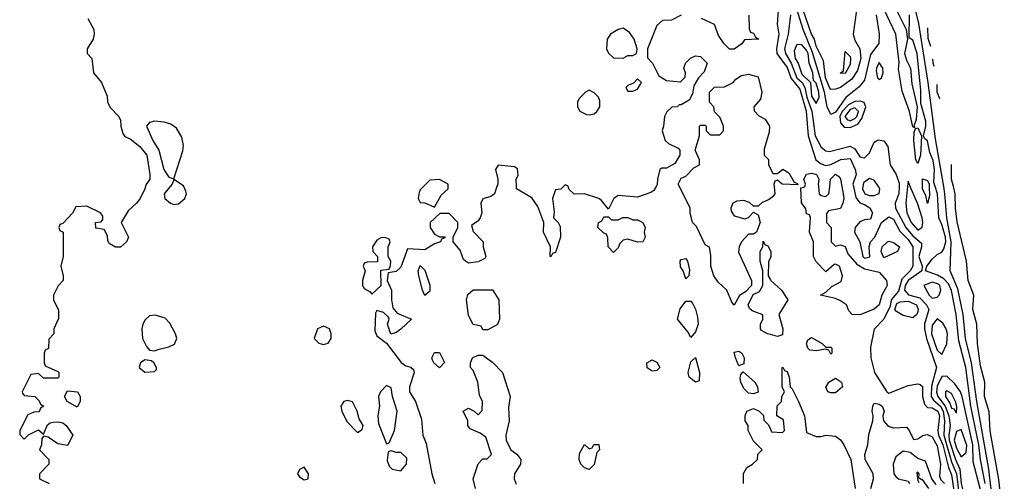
# Model space of a CAD drawing. Header units: inches. Extents: x 2789275 to 2951659, y 860290 to 1033804.
# Tile 315 of 316: x 2916892 to 2920968, y 1028779 to 1030690. Entities that reach past the tile are written whole.
import ezdxf

# ---------------------------------------------------------------- set-up
doc = ezdxf.new("R2010")
doc.units = ezdxf.units.IN
doc.header["$MEASUREMENT"] = 0
for name, color, linetype in [('C9012', 7, 'Continuous'), ('C9013', 7, 'Continuous'), ('C9022', 7, 'Continuous'), ('C9023', 7, 'Continuous')]:
    doc.layers.add(name, color=color, linetype=linetype)

msp = doc.modelspace()

# ---------------------------------------------------------------- linework, layer by layer
at = {"layer": 'C9012', "color": 2}
for points, elevation in [([(2917412.5, 1030000), (2917410.6, 1029990), (2917390.5, 1029949.5), (2917376, 1029930), (2917341.4, 1029898.6), (2917312, 1029850), (2917342, 1029790), (2917334, 1029770), (2917310, 1029748.7), (2917288.4, 1029748.4), (2917263.1, 1029763.1), (2917256.4, 1029776.4), (2917255.3, 1029795.3), (2917242, 1029822), (2917207.3, 1029827.3), (2917206, 1029850), (2917230, 1029854), (2917236.4, 1029863.6), (2917236.4, 1029876.4), (2917226, 1029890), (2917170, 1029918), (2917124.7, 1029915.3), (2917111.1, 1029888.9), (2917070, 1029846), (2917058, 1029842), (2917054, 1029830), (2917058, 1029818), (2917072, 1029810), (2917072, 1029710), (2917062, 1029670), (2917071.3, 1029630), (2917071.3, 1029610), (2917051.1, 1029588.9), (2917031.3, 1029550), (2917031.3, 1029530), (2917052.7, 1029487.3), (2917052.7, 1029452.7), (2917034, 1029410), (2917034, 1029390), (2917012.7, 1029367.3), (2917011.6, 1029328.4), (2916998, 1029322), (2916994, 1029310), (2916994, 1029270), (2916998, 1029258), (2917050, 1029234), (2917054, 1029230), (2917054, 1029210), (2917050, 1029206), (2916990, 1029206), (2916970, 1029226), (2916938, 1029222), (2916902, 1029150), (2916903.6, 1029143.6), (2916910, 1029134), (2916954, 1029130), (2916972.7, 1029112.7), (2916978, 1029098), (2916992, 1029090), (2916978, 1029082), (2916972.7, 1029067.3), (2916950, 1029066), (2916926, 1029054), (2916892, 1028990), (2916892.7, 1028972.7), (2916910, 1028954), (2916928.4, 1028971.6), (2916970, 1028992), (2916990, 1028974), (2917007.3, 1029012.7), (2917018, 1029022), (2917030, 1029024.7), (2917050, 1029026), (2917070, 1029021), (2917084.7, 1029010), (2917112, 1028970), (2917090, 1028928), (2917050, 1028934), (2917010, 1028962), (2916990, 1028966), (2916983.6, 1028956.4), (2916982, 1028930), (2916974, 1028910), (2917012, 1028870), (2917012, 1028850), (2916974, 1028810), (2916974, 1028790), (2917014, 1028770)], 2), ([(2917514.7, 1030000), (2917490.6, 1029970), (2917493, 1029950), (2917516, 1029930), (2917530, 1029925.3), (2917550, 1029928.5), (2917575.1, 1029950), (2917582.4, 1029970), (2917580.5, 1029980.5), (2917571.3, 1030000)], 6), ([(2918868, 1030000), (2918858, 1029970), (2918842, 1029958), (2918810, 1029948), (2918801, 1029930), (2918804.7, 1029890), (2918798, 1029870), (2918790, 1029858), (2918762, 1029838), (2918770, 1029814), (2918810.7, 1029770.7), (2918811.3, 1029750), (2918822, 1029710), (2918818, 1029702), (2918790, 1029688), (2918750, 1029682), (2918738, 1029690), (2918730, 1029698), (2918716, 1029736), (2918686, 1029770), (2918686, 1029790), (2918706, 1029830), (2918706, 1029850), (2918670, 1029888), (2918631.6, 1029888.4), (2918592, 1029850), (2918591.3, 1029830), (2918610, 1029802), (2918630, 1029792), (2918651.6, 1029791.6), (2918652.7, 1029787.3), (2918638, 1029782), (2918634, 1029770), (2918610, 1029762), (2918570, 1029738), (2918498, 1029742), (2918470, 1029666), (2918450, 1029648), (2918418, 1029642), (2918414, 1029610), (2918431.1, 1029571.1), (2918430.8, 1029530), (2918436.9, 1029496.9), (2918455.3, 1029475.3), (2918514, 1029450), (2918470.6, 1029409.4), (2918450, 1029395.3), (2918428.9, 1029388.9), (2918415.3, 1029430), (2918422, 1029450), (2918419, 1029459), (2918398, 1029478), (2918370, 1029486), (2918364.7, 1029475.3), (2918362, 1029402), (2918370, 1029382), (2918411, 1029351), (2918471, 1029271), (2918490, 1029258), (2918511.6, 1029251.6), (2918522, 1029242), (2918524.7, 1029230), (2918506, 1029170), (2918506, 1029150), (2918530.8, 1029110), (2918555.9, 1029035.9), (2918561, 1028970), (2918575.3, 1028935.3), (2918598, 1028810), (2918611, 1028770)], 6), ([(2918564, 1030000), (2918550, 1029986), (2918545.4, 1029974.6), (2918542, 1029950), (2918550, 1029934), (2918570, 1029932), (2918610, 1029914), (2918636.4, 1029963.6), (2918666, 1029990), (2918666, 1030000)], 6), ([(2919144, 1030000), (2919132, 1029988), (2919110, 1029986), (2919098, 1029950), (2919104.7, 1029895.3), (2919102, 1029870), (2919122, 1029850), (2919130, 1029834), (2919131, 1029790), (2919110, 1029726), (2919098, 1029722), (2919091.6, 1029708.4), (2919088.7, 1029710), (2919089, 1029750), (2919061.2, 1029810), (2919062, 1029850), (2919036.6, 1029916.6), (2919012.9, 1029952.9), (2918948.7, 1029990), (2918948.5, 1030000)], 6), ([(2919526.7, 1030000), (2919516.9, 1029983.1), (2919505.4, 1029974.6), (2919450, 1029955.3), (2919370, 1029962), (2919352, 1029950), (2919330, 1029906), (2919301.2, 1029941.2), (2919289.4, 1029949.4), (2919230, 1029969), (2919188, 1029968), (2919167.3, 1029987.3), (2919162.7, 1030000)], 6), ([(2920000, 1029950.1), (2919994.4, 1029945.6), (2919966.4, 1029933.6), (2919950, 1029918), (2919930, 1029918), (2919913.2, 1029933.2), (2919890, 1029941.2), (2919860.7, 1029939.3), (2919844.7, 1029930), (2919836, 1029910), (2919836.9, 1029896.9), (2919850, 1029878), (2919894.6, 1029865.4), (2919910, 1029871.3), (2919930, 1029894), (2919950, 1029882), (2919958, 1029850), (2919942, 1029810), (2919930, 1029802), (2919910, 1029802), (2919881, 1029770), (2919871, 1029750), (2919867.5, 1029727.5), (2919922, 1029610), (2919922, 1029590), (2919896.9, 1029563.1), (2919871.6, 1029548.4), (2919850, 1029508), (2919840.4, 1029520.4), (2919819, 1029570), (2919783.9, 1029603.9), (2919765.2, 1029630), (2919753.2, 1029670), (2919754, 1029714), (2919748, 1029748), (2919730, 1029758), (2919693.6, 1029833.6), (2919678, 1029850), (2919668, 1029890), (2919668, 1029910), (2919623, 1030000)], 6), ([(2920000, 1029386.9), (2919988, 1029390), (2919963.7, 1029403.7), (2919959, 1029410), (2919959, 1029430), (2919968.7, 1029450), (2919968, 1029468), (2919924.7, 1029484.7), (2919914, 1029494), (2919908, 1029510), (2919928, 1029552), (2919955.3, 1029564.7), (2919968, 1029590), (2919968, 1029650), (2919958, 1029690), (2919958, 1029730), (2919968, 1029750), (2919970, 1029774), (2919978, 1029758), (2919990, 1029754), (2920000, 1029734)], 6), ([(2920000, 1029705.8), (2919991.6, 1029688.4), (2919991.3, 1029630), (2920000, 1029613.8)], 6), ([(2918779, 1028750), (2918769, 1028789), (2918790, 1028852), (2918810, 1028872), (2918827.3, 1028872.7), (2918846, 1028890), (2918822, 1028962), (2918799, 1028979), (2918756.4, 1028996.4), (2918748, 1029010), (2918748, 1029030), (2918728.7, 1029070), (2918750, 1029082), (2918774, 1029070), (2918790, 1029054), (2918807.3, 1029072.7), (2918808.7, 1029110), (2918796, 1029136), (2918789.3, 1029190), (2918770, 1029238), (2918758, 1029250), (2918758, 1029270), (2918766, 1029290), (2918790, 1029302), (2918810, 1029302), (2918850.8, 1029270.8), (2918891.3, 1029230), (2918922.8, 1029130), (2918915.3, 1029084.7), (2918918.8, 1029030), (2918904.7, 1028970), (2918906, 1028950), (2918924.7, 1028910), (2918950, 1028891.3), (2918966.8, 1028870), (2918966, 1028850), (2918941, 1028810), (2918938.8, 1028790), (2918947.5, 1028767.5)], 6), ([(2919888, 1028770), (2919888.4, 1028811.6), (2919903.1, 1028836.9), (2919926, 1028850), (2919946, 1028870), (2919948.4, 1028891.6), (2919966, 1028910), (2919930, 1028946), (2919908, 1028990), (2919908, 1029010), (2919895.3, 1029030), (2919895.3, 1029050), (2919902, 1029070), (2919930, 1029081), (2919954, 1029070), (2919971.6, 1029051.6), (2919972.7, 1029032.7), (2919992.7, 1029012.7), (2920000, 1028995.6)], 6)]:
    msp.add_lwpolyline(points, dxfattribs=dict(at, elevation=elevation))
for points, elevation in [([(2919342, 1029862), (2919370, 1029862), (2919388.9, 1029871.1), (2919410, 1029871.3), (2919430, 1029862), (2919450, 1029862), (2919472, 1029850), (2919482, 1029830), (2919478, 1029810), (2919482, 1029790), (2919472, 1029770), (2919450, 1029768.7), (2919410, 1029782), (2919390, 1029778), (2919376.9, 1029763.1), (2919370, 1029746), (2919350, 1029726), (2919328, 1029750), (2919327.3, 1029787.3), (2919322, 1029802), (2919310, 1029806), (2919286, 1029830), (2919288, 1029850), (2919302, 1029858), (2919310, 1029874), (2919330, 1029874)], 6), ([(2918390, 1029788), (2918370, 1029778), (2918352, 1029750), (2918354, 1029730), (2918374, 1029710), (2918372.7, 1029687.3), (2918330, 1029686), (2918318, 1029682), (2918314, 1029670), (2918322, 1029650), (2918311.3, 1029610), (2918311.3, 1029590), (2918318, 1029578), (2918343.6, 1029563.6), (2918350, 1029554), (2918388, 1029590), (2918387.3, 1029652.7), (2918422, 1029658), (2918427.3, 1029672.7), (2918428, 1029690), (2918418, 1029710), (2918418, 1029750), (2918426, 1029770), (2918422, 1029782), (2918407.3, 1029787.3)], 6), ([(2919650, 1029618), (2919639, 1029650), (2919627.3, 1029667.3), (2919626, 1029690), (2919630, 1029698), (2919650, 1029701), (2919657.3, 1029690), (2919664.7, 1029655.3), (2919662, 1029630)], 6), ([(2918570, 1029548), (2918559, 1029570), (2918544, 1029630), (2918542, 1029650), (2918550, 1029672), (2918570, 1029654), (2918590.6, 1029590.6), (2918590, 1029566)], 6), ([(2918810, 1029406), (2918802, 1029422), (2918770, 1029428), (2918750, 1029466), (2918741.2, 1029530), (2918747, 1029553), (2918770, 1029572), (2918850, 1029572), (2918876, 1029530), (2918878.8, 1029450), (2918870, 1029429), (2918830, 1029406)], 6), ([(2919670, 1029375.3), (2919657.6, 1029397.6), (2919616, 1029450), (2919627, 1029493), (2919650, 1029524.7), (2919670, 1029524.7), (2919676.8, 1029516.8), (2919690, 1029492), (2919698.4, 1029458.4), (2919700.5, 1029430), (2919690, 1029398)], 6), ([(2917453.4, 1029466.6), (2917430, 1029463.7), (2917412, 1029448), (2917401.6, 1029430), (2917397, 1029410), (2917400.4, 1029370), (2917417.1, 1029337.1), (2917430, 1029322), (2917450, 1029318.8), (2917470, 1029326.8), (2917510, 1029335.5), (2917532.7, 1029347.3), (2917542.9, 1029370), (2917537.6, 1029390), (2917514.1, 1029434.1), (2917494.6, 1029454.6)], 6), ([(2918150, 1029422), (2918124.7, 1029410), (2918111, 1029370), (2918130, 1029351), (2918150, 1029346), (2918168.9, 1029351.1), (2918182, 1029370), (2918182, 1029390), (2918175.3, 1029410)], 6), ([(2918630, 1029249), (2918606, 1029270), (2918600.4, 1029280.4), (2918598, 1029290), (2918610, 1029312), (2918630, 1029312), (2918651.1, 1029271.1)], 6), ([(2919690, 1029189.2), (2919664, 1029210), (2919659, 1029230), (2919670, 1029274), (2919690, 1029292), (2919706.8, 1029230), (2919704.7, 1029195.3)], 6), ([(2919870, 1029258), (2919855.3, 1029290), (2919850, 1029314), (2919870, 1029318), (2919882, 1029310), (2919891.1, 1029291.1), (2919890, 1029266)], 6), ([(2917410, 1029282), (2917392, 1029270), (2917386.8, 1029250), (2917410, 1029231.3), (2917450, 1029234), (2917458, 1029242), (2917458, 1029250), (2917448, 1029270), (2917438, 1029278)], 6), ([(2919510, 1029235.3), (2919490, 1029248.7), (2919488.7, 1029270), (2919510, 1029282), (2919530, 1029272), (2919542, 1029250), (2919530, 1029238)], 6), ([(2919930, 1029142), (2919910, 1029144), (2919890, 1029164), (2919877.2, 1029190), (2919875.3, 1029204.7), (2919878, 1029222), (2919887.3, 1029232.7), (2919936, 1029190), (2919946, 1029170), (2919950, 1029148)], 6), ([(2918410, 1029175.3), (2918386, 1029150), (2918378, 1029130), (2918381, 1029090), (2918374.8, 1029050), (2918378, 1029018), (2918410, 1028934), (2918422, 1028938), (2918444, 1028990), (2918455.3, 1029070), (2918435.3, 1029130), (2918430, 1029166)], 6), ([(2917130, 1029086), (2917088, 1029110), (2917078, 1029130), (2917090, 1029154), (2917132, 1029150), (2917142, 1029130), (2917142, 1029110)], 2), ([(2918250, 1029114), (2918234, 1029110), (2918221, 1029090), (2918226, 1029070), (2918246.4, 1029026.4), (2918290, 1028982), (2918310, 1028994), (2918314, 1029010), (2918298, 1029038), (2918288.7, 1029070), (2918270, 1029108)], 6), ([(2919250, 1028828.7), (2919230, 1028835.3), (2919215.3, 1028850), (2919208.7, 1028870), (2919210, 1028894), (2919230, 1028932), (2919250, 1028914), (2919262, 1028918), (2919268.4, 1028931.6), (2919290, 1028932), (2919292, 1028910), (2919282, 1028898), (2919270.7, 1028849.3)], 6), ([(2918430, 1028906), (2918418, 1028902), (2918414, 1028866), (2918422, 1028842), (2918434, 1028830), (2918470, 1028822), (2918493.2, 1028850), (2918494.8, 1028874.8), (2918470, 1028899), (2918450, 1028898)], 6), ([(2918070, 1028838), (2918050, 1028828), (2918042.8, 1028810), (2918050, 1028798), (2918070, 1028786), (2918086, 1028790), (2918088, 1028810)], 6)]:
    msp.add_lwpolyline(points, close=True, dxfattribs=dict(at, elevation=elevation))
at = {"layer": 'C9013', "color": 2}
for points, elevation in [([(2917174.6, 1030694.6), (2917198.8, 1030650), (2917201, 1030630), (2917196, 1030610), (2917171.3, 1030570), (2917172, 1030550), (2917191.1, 1030528.9), (2917198, 1030470), (2917231.3, 1030430), (2917253.7, 1030373.7), (2917256, 1030350), (2917266.4, 1030326.4), (2917302, 1030290), (2917310, 1030274), (2917310.7, 1030250), (2917318.8, 1030218.8), (2917327.3, 1030207.3), (2917350, 1030196.3), (2917390, 1030164.9), (2917418.4, 1030130), (2917430.5, 1030049.5), (2917430.6, 1030030), (2917413.7, 1030006.3), (2917412.5, 1030000)], 2), ([(2919630, 1030709), (2919590, 1030688), (2919552.7, 1030687.3), (2919530, 1030666), (2919491.3, 1030570), (2919491.6, 1030531.6), (2919511.3, 1030510), (2919538, 1030458), (2919570, 1030438), (2919627.3, 1030432.7), (2919647.3, 1030452.7), (2919648, 1030470), (2919642, 1030490), (2919648, 1030510), (2919669.1, 1030530.9), (2919690, 1030541), (2919710, 1030538), (2919738, 1030510), (2919725.4, 1030474.6), (2919702, 1030450), (2919683.6, 1030416.4), (2919676.9, 1030383.1), (2919663.6, 1030356.4), (2919630, 1030338), (2919622, 1030338), (2919614, 1030330), (2919592, 1030328), (2919571.6, 1030308.4), (2919562, 1030290), (2919558, 1030250), (2919551.3, 1030230), (2919564.7, 1030190), (2919578, 1030178), (2919618, 1030158), (2919624.7, 1030150), (2919624.7, 1030130), (2919604.7, 1030095.3), (2919570, 1030075.3), (2919550, 1030075.3), (2919542, 1030070), (2919532, 1030030), (2919531.6, 1030008.4), (2919526.7, 1030000)], 6), ([(2919911.1, 1030708.9), (2919912.7, 1030652.7), (2919918, 1030638), (2919930, 1030634), (2919938, 1030618), (2919952, 1030610), (2919892.7, 1030607.3), (2919882, 1030590), (2919850, 1030568.7), (2919830, 1030568.7), (2919808, 1030590), (2919784.7, 1030624.7), (2919768, 1030670), (2919714.8, 1030694.8)], 6), ([(2919623, 1030000), (2919618, 1030010), (2919630, 1030034), (2919650, 1030042), (2919683.1, 1030076.9), (2919706, 1030090), (2919706, 1030110), (2919688.7, 1030150), (2919706, 1030210), (2919706, 1030250), (2919710, 1030254), (2919730, 1030254), (2919734, 1030250), (2919734, 1030230), (2919750, 1030214), (2919790, 1030214), (2919806, 1030230), (2919806, 1030250), (2919798, 1030270), (2919790, 1030286), (2919768.4, 1030308.4), (2919766, 1030330), (2919748.4, 1030348.4), (2919748, 1030390), (2919769, 1030411), (2919810, 1030412), (2919846, 1030430), (2919856.4, 1030443.6), (2919880.4, 1030459.6), (2919910, 1030464.7), (2919950, 1030454), (2919964, 1030390), (2919958.5, 1030361.5), (2919932, 1030330), (2919932.7, 1030312.7), (2919951.6, 1030291.6), (2919978, 1030278), (2919996, 1030250), (2919995.3, 1030224.7), (2919974, 1030154), (2919974, 1030130), (2919991.6, 1030111.6), (2919992, 1030090), (2920000, 1030074)], 6), ([(2918948.5, 1030000), (2918948, 1030030), (2918955.3, 1030044.7), (2918953.2, 1030073.2), (2918940.4, 1030080.4), (2918872.7, 1030087.3), (2918862, 1030070), (2918871.3, 1030030), (2918871.3, 1030010), (2918868, 1030000)], 6), ([(2917571.3, 1030000), (2917570, 1030002.7), (2917530, 1030028), (2917522.8, 1030010), (2917514.7, 1030000)], 6), ([(2918666, 1030000), (2918666, 1030010), (2918630, 1030028), (2918590, 1030026), (2918564, 1030000)], 6), ([(2919162.7, 1030000), (2919162, 1030002), (2919150, 1030006), (2919144, 1030000)], 6)]:
    msp.add_lwpolyline(points, dxfattribs=dict(at, elevation=elevation))
at = {"layer": 'C9013', "color": 2, "elevation": 6}
for points in [[(2919390, 1030655.3), (2919370, 1030649), (2919338, 1030630), (2919324.7, 1030610), (2919321, 1030570), (2919330, 1030552), (2919350, 1030532), (2919390, 1030531.3), (2919410, 1030542), (2919430, 1030542), (2919446, 1030550), (2919448, 1030570), (2919435.3, 1030610), (2919416.5, 1030636.5)], [(2919450, 1030446), (2919432.7, 1030427.3), (2919410, 1030418), (2919402, 1030410), (2919410, 1030394), (2919430, 1030394), (2919450, 1030402), (2919466, 1030430)], [(2919250, 1030398), (2919234, 1030390), (2919210, 1030366), (2919202, 1030350), (2919202, 1030330), (2919211.6, 1030311.6), (2919238, 1030298), (2919250, 1030296), (2919270, 1030301), (2919282, 1030310), (2919294, 1030330), (2919293.6, 1030353.6), (2919288, 1030370), (2919270, 1030388)], [(2917450.5, 1030269.5), (2917430, 1030265.2), (2917417.3, 1030250), (2917443.7, 1030190), (2917467.6, 1030150), (2917488.9, 1030070), (2917510, 1030038.8), (2917530, 1030032), (2917567.7, 1030147.7), (2917569.7, 1030170), (2917563.5, 1030203.5), (2917541.1, 1030241.1), (2917518, 1030258), (2917490, 1030266)]]:
    msp.add_lwpolyline(points, close=True, dxfattribs=at)
at = {"layer": 'C9022', "color": 2}
for points, elevation in [([(2920015, 1030000), (2920018, 1029970), (2920010, 1029958), (2920000, 1029950.1)], 6), ([(2920295.8, 1030000), (2920301.3, 1029970), (2920304.4, 1029950), (2920300.5, 1029930), (2920290, 1029909), (2920241, 1029899), (2920231.6, 1029888.4), (2920232, 1029850), (2920252, 1029830), (2920252, 1029770), (2920270, 1029752), (2920290, 1029758), (2920310, 1029751.3), (2920320.3, 1029720.3), (2920357.6, 1029677.6), (2920390, 1029658.3), (2920450, 1029644.7), (2920480.7, 1029610), (2920483, 1029590), (2920461.1, 1029550), (2920450, 1029509.5), (2920430, 1029492.3), (2920370, 1029467.8), (2920339, 1029470), (2920325.4, 1029485.4), (2920315.1, 1029510), (2920290, 1029526.6), (2920270, 1029536), (2920208, 1029550), (2920230, 1029562), (2920254.6, 1029585.4), (2920292.9, 1029607.1), (2920299, 1029630), (2920286, 1029670), (2920270, 1029678), (2920263.6, 1029676.4), (2920230, 1029646), (2920190, 1029688), (2920178, 1029710), (2920178, 1029770), (2920162, 1029810), (2920166, 1029870), (2920162, 1029882), (2920150, 1029886), (2920147.3, 1029907.3), (2920128.4, 1029931.6), (2920126, 1029994), (2920142, 1029998), (2920142.7, 1030000)], 6), ([(2920199, 1030000), (2920202, 1029970), (2920210, 1029962), (2920230, 1029958), (2920242, 1029970), (2920245.5, 1030000)], 6), ([(2920343.9, 1030000), (2920354.1, 1029954.1), (2920370, 1029931.7), (2920390, 1029925.3), (2920411.5, 1029911.5), (2920422.4, 1029890), (2920414.9, 1029865.1), (2920390, 1029862.3), (2920370, 1029853.7), (2920351.4, 1029830), (2920348.2, 1029810), (2920370.7, 1029770), (2920382.3, 1029710), (2920390, 1029703.2), (2920411.4, 1029708.6), (2920409.3, 1029750), (2920415.1, 1029770), (2920432.2, 1029790), (2920459.5, 1029850), (2920490, 1029874.3), (2920510, 1029864.6), (2920535.3, 1029815.3), (2920570, 1029780.8), (2920589.2, 1029750), (2920589, 1029670), (2920578, 1029650), (2920543.6, 1029616.4), (2920530, 1029567), (2920500.3, 1029530), (2920495.9, 1029504.1), (2920469.3, 1029450.7), (2920430, 1029409.3), (2920414.6, 1029334.6), (2920416.3, 1029290), (2920430.7, 1029230), (2920482, 1029150), (2920490, 1029144.4), (2920570, 1029176.3), (2920610, 1029182.8), (2920619.8, 1029179.8), (2920630, 1029172), (2920630.2, 1029130), (2920638, 1029098), (2920650, 1029084.9), (2920670, 1029083.2), (2920693.8, 1029070), (2920699.5, 1029050), (2920692.5, 1028990), (2920696.2, 1028970), (2920713.5, 1028930), (2920736.7, 1028836.7), (2920750, 1028806.4), (2920761.6, 1028721.6)], 10), ([(2920382.8, 1030000), (2920381.1, 1029990), (2920390.5, 1029970), (2920410, 1029962.6), (2920430, 1029962.8), (2920449.7, 1029970.3), (2920453.7, 1029990), (2920447, 1030000)], 14), ([(2920532.6, 1030000), (2920531.3, 1029968.7), (2920516.5, 1029930), (2920518.3, 1029910), (2920561, 1029830), (2920590, 1029795.4), (2920624.9, 1029764.9), (2920625.2, 1029750), (2920614.3, 1029710), (2920627.9, 1029670), (2920627, 1029650), (2920569.7, 1029610.3), (2920557.5, 1029590), (2920555.8, 1029570), (2920571.5, 1029551.5), (2920618.5, 1029538.5), (2920646.2, 1029510), (2920655.5, 1029490), (2920638.6, 1029430), (2920638, 1029410), (2920646.4, 1029370), (2920687.9, 1029250), (2920666.9, 1029173.1), (2920665.5, 1029130), (2920675, 1029115), (2920704.3, 1029090), (2920715.5, 1029070), (2920720.6, 1029030), (2920718, 1028970), (2920750, 1028860.3), (2920770.1, 1028810), (2920780.8, 1028730)], 14), ([(2920567.9, 1030000), (2920561.3, 1029930), (2920565.4, 1029890), (2920582.2, 1029850), (2920610, 1029819.6), (2920628.3, 1029831.7), (2920631.7, 1029850), (2920628.5, 1029870), (2920610, 1029926.6), (2920579.2, 1030000)], 18), ([(2920657.6, 1030000), (2920658.5, 1029961.5), (2920650, 1029929.3), (2920642.9, 1029962.9), (2920630, 1029988.7), (2920630, 1030000)], 14), ([(2920888.7, 1028770), (2920869.8, 1028870), (2920863.6, 1028930), (2920830.5, 1029090.5), (2920809.8, 1029250), (2920780.8, 1029360.8), (2920769.6, 1029470), (2920750, 1029569.3), (2920736.9, 1029596.9), (2920717.7, 1029617.7), (2920692.3, 1029632.3), (2920642, 1029650), (2920648, 1029670), (2920670, 1029698.4), (2920690, 1029718.4), (2920710, 1029728.5), (2920718.1, 1029741.9), (2920725.8, 1029770), (2920725, 1029790), (2920710, 1029842.9), (2920697.2, 1029870), (2920691.7, 1029970), (2920682, 1030000)], 14), ([(2920924, 1028664), (2920904.2, 1028830), (2920854.1, 1029110), (2920832.6, 1029270), (2920808.4, 1029370), (2920798.4, 1029470), (2920775.8, 1029575.9), (2920743.6, 1029650), (2920748.8, 1029770), (2920729.9, 1029870), (2920722.6, 1029970), (2920717.4, 1030000)], 10), ([(2920968.4, 1028590), (2920946.2, 1028786.2), (2920910, 1028988), (2920906.3, 1029066.3), (2920886, 1029130), (2920887.6, 1029190), (2920870, 1029258), (2920857, 1029350), (2920854.5, 1029430), (2920838, 1029490), (2920842.7, 1029550), (2920818.4, 1029610), (2920812.3, 1029690), (2920773.8, 1029853.8), (2920766.3, 1029910), (2920765.1, 1029970), (2920757.4, 1030000)], 6), ([(2920000, 1029734), (2920002, 1029730), (2920002, 1029710), (2920000, 1029705.8)], 6), ([(2920000, 1029613.8), (2920002, 1029610), (2920046, 1029570), (2920072, 1029530), (2920034.8, 1029470), (2920051, 1029410), (2920050, 1029386), (2920030, 1029379), (2920000, 1029386.9)], 6), ([(2920000, 1028995.6), (2920004.7, 1028984.7), (2920050, 1028982), (2920058, 1028990), (2920053.6, 1029033.6), (2920026, 1029050), (2920028.4, 1029091.6), (2920046, 1029110), (2920048, 1029130), (2920058, 1029150), (2920048.7, 1029170), (2920049, 1029250), (2920051.6, 1029251.6), (2920058, 1029238), (2920070, 1029234), (2920078, 1029210), (2920082, 1029170), (2920090, 1029162), (2920116, 1029110), (2920141, 1029050), (2920150, 1028982), (2920190, 1028964.7), (2920210, 1028964.7), (2920230, 1028971), (2920270, 1028966), (2920290.7, 1028950.7), (2920304.7, 1028930), (2920333, 1028870), (2920350.8, 1028750)], 6), ([(2920416.2, 1028750), (2920426.3, 1028790), (2920425.1, 1028810), (2920393, 1028870), (2920391.3, 1028890), (2920403, 1028930), (2920407.2, 1028972.8), (2920424.2, 1029030), (2920426, 1029050), (2920421.6, 1029070), (2920423.6, 1029090), (2920430, 1029102.8), (2920450, 1029099.1), (2920462.8, 1029090), (2920470.7, 1029070), (2920464.9, 1029050), (2920468.2, 1029030), (2920488.1, 1029008.1), (2920510, 1029001.1), (2920562.8, 1029002.8), (2920574.8, 1028990), (2920592, 1028952), (2920610, 1028954.8), (2920631.7, 1028968.3), (2920650, 1028972.7), (2920670, 1028963.7), (2920690, 1028926.8), (2920704.6, 1028850), (2920700.7, 1028800.7), (2920706, 1028786), (2920720.5, 1028770)], 6), ([(2920685.9, 1028765.9), (2920667.8, 1028790), (2920642.4, 1028862.4), (2920610, 1028873.2), (2920578.9, 1028898.9), (2920550, 1028904.5), (2920519.3, 1028880.7), (2920508.1, 1028850), (2920510.9, 1028810.9), (2920519, 1028799), (2920530, 1028790.2), (2920570, 1028779.5), (2920575.5, 1028770)], 6), ([(2920655.8, 1028750), (2920630, 1028787), (2920625.2, 1028785.2), (2920614, 1028794), (2920615.6, 1028810), (2920610, 1028817), (2920606, 1028814), (2920610, 1028782), (2920614.8, 1028774.8)], 10)]:
    msp.add_lwpolyline(points, dxfattribs=dict(at, elevation=elevation))
for points, elevation in [([(2920470, 1029704), (2920458.4, 1029730), (2920462.9, 1029750), (2920485.2, 1029770), (2920490, 1029773.4), (2920510, 1029767.7), (2920534.4, 1029750), (2920526.8, 1029730)], 6), ([(2920670, 1029603.9), (2920634.8, 1029590), (2920657, 1029550), (2920670, 1029538), (2920690, 1029541.3), (2920698.7, 1029550), (2920705.4, 1029570), (2920701.5, 1029590), (2920695.5, 1029595.5)], 18), ([(2920590, 1029456.3), (2920550, 1029465.6), (2920522.5, 1029482.5), (2920515.1, 1029490), (2920524, 1029516), (2920537.4, 1029522.6), (2920570, 1029524.5), (2920604.2, 1029510), (2920611.6, 1029490), (2920610, 1029482), (2920606.4, 1029470)], 10), ([(2920690, 1029451.5), (2920670, 1029425.2), (2920667.5, 1029390), (2920690, 1029322.4), (2920710, 1029304.4), (2920731, 1029349), (2920733.7, 1029390), (2920728.3, 1029410), (2920714.1, 1029434.1)], 18), ([(2920230, 1029334), (2920250, 1029334), (2920254, 1029330), (2920254, 1029310), (2920250, 1029306), (2920242, 1029322), (2920230, 1029326), (2920190, 1029319), (2920162.7, 1029322.7), (2920155.3, 1029330), (2920148.9, 1029348.9), (2920154.6, 1029365.4), (2920170, 1029374.8), (2920214, 1029350)], 6), ([(2920730, 1029214), (2920710, 1029212.8), (2920690, 1029173.6), (2920687.7, 1029147.7), (2920693.6, 1029130), (2920724.2, 1029090), (2920738.4, 1029050), (2920744.1, 1029010), (2920738.8, 1028970), (2920740.7, 1028950), (2920766.2, 1028870), (2920783.9, 1028830), (2920789.7, 1028769.7), (2920797.7, 1028737.7), (2920810, 1028714.3), (2920840.8, 1028680.8), (2920850, 1028662.8), (2920863.6, 1028696.4), (2920867.8, 1028750), (2920839.9, 1028859.9), (2920838.3, 1028930), (2920794.4, 1029130), (2920786.6, 1029150), (2920763.2, 1029183.2)], 18), ([(2920250, 1029145.2), (2920238, 1029150), (2920229.2, 1029169.2), (2920242, 1029190), (2920270, 1029206), (2920294.8, 1029190), (2920298.8, 1029170), (2920270, 1029146)], 6), ([(2920730, 1029154.3), (2920724.4, 1029150), (2920725.4, 1029130), (2920743, 1029103), (2920750, 1029082.4), (2920759.9, 1029079.9), (2920770, 1029062), (2920771.5, 1029088.5), (2920766.6, 1029110), (2920750, 1029142.4)], 22), ([(2920790, 1028993.2), (2920770, 1028986), (2920761.4, 1028950), (2920770, 1028916.5), (2920790, 1028880.4), (2920810, 1028899.1), (2920813, 1028927)], 22)]:
    msp.add_lwpolyline(points, close=True, dxfattribs=dict(at, elevation=elevation))
at = {"layer": 'C9023', "color": 2}
for points, elevation in [([(2920717.4, 1030000), (2920683.3, 1030196.7), (2920653.7, 1030430), (2920614.6, 1030674.6), (2920576.4, 1030836.4)], 10), ([(2920032.4, 1030727.6), (2920028, 1030672), (2920035.2, 1030630), (2920024.7, 1030570), (2920026.2, 1030550), (2920070, 1030491.6), (2920086.3, 1030446.3), (2920122, 1030402), (2920148.2, 1030311.8), (2920156.6, 1030210), (2920187.6, 1030110), (2920210, 1030093.2), (2920230, 1030086.4), (2920250, 1030090.2), (2920291.8, 1030111.8), (2920330, 1030115.5), (2920350.4, 1030070), (2920355.3, 1030050), (2920341.7, 1030010), (2920343.9, 1030000)], 10), ([(2920437.3, 1030710), (2920450.4, 1030630), (2920448.6, 1030591.4), (2920414.2, 1030545.8), (2920390, 1030439.3), (2920367.7, 1030412.3), (2920312.5, 1030367.5), (2920270, 1030308), (2920250, 1030297.6), (2920235.3, 1030330), (2920224.5, 1030390), (2920174.7, 1030554.7), (2920135.7, 1030650), (2920110, 1030733.3)], 14), ([(2920356.9, 1030730), (2920343.2, 1030630), (2920350, 1030604.9), (2920370.2, 1030570.2), (2920374.5, 1030530), (2920360.5, 1030479.5), (2920336.7, 1030443.3), (2920290, 1030409.8), (2920270, 1030402), (2920250, 1030401.1), (2920246.7, 1030406.6), (2920228.1, 1030450), (2920220.1, 1030520.1), (2920190, 1030581.2), (2920183.1, 1030610), (2920170, 1030629.6), (2920134.4, 1030734.4)], 10), ([(2920524.4, 1030724.4), (2920562, 1030650), (2920567.7, 1030610), (2920555.8, 1030550), (2920562.8, 1030522.8), (2920579.5, 1030490), (2920584.9, 1030424.9), (2920607.3, 1030330), (2920602.8, 1030277.2), (2920594, 1030250), (2920598, 1030242), (2920590, 1030246), (2920576, 1030310), (2920545.4, 1030394.6), (2920530, 1030486), (2920532.7, 1030512.7), (2920519.5, 1030630), (2920470, 1030735.3)], 14), ([(2920083.2, 1030710), (2920073.2, 1030630), (2920058.4, 1030570), (2920063.2, 1030550), (2920086.4, 1030510), (2920109.5, 1030450), (2920131.5, 1030430), (2920142.9, 1030410), (2920151.1, 1030370), (2920171.1, 1030311.1), (2920186, 1030210), (2920210, 1030162), (2920230, 1030146.8), (2920245.2, 1030145.2), (2920330, 1030167.2), (2920350, 1030156), (2920370, 1030123.1), (2920390, 1030117.7), (2920410, 1030139.6), (2920430, 1030183.1), (2920446.7, 1030193.3), (2920470, 1030189.1), (2920485.7, 1030165.7), (2920496.5, 1030090), (2920520.9, 1030050), (2920533.2, 1030013.2), (2920532.6, 1030000)], 14), ([(2920682, 1030000), (2920676.6, 1030016.6), (2920679.1, 1030070), (2920673.2, 1030106.8), (2920660.3, 1030140.3), (2920650, 1030188.7), (2920638, 1030198), (2920633.2, 1030210), (2920643.6, 1030250), (2920643.5, 1030270), (2920623.1, 1030343.1), (2920623.3, 1030396.7), (2920607.1, 1030550), (2920590, 1030606), (2920574.6, 1030614.6), (2920575.7, 1030710)], 14), ([(2920664.1, 1030579.5), (2920652.7, 1030612.7), (2920651.1, 1030655.8)], 6), ([(2920678.2, 1030496.6), (2920674.5, 1030510), (2920673, 1030526.6)], 6), ([(2920700.9, 1030362.6), (2920691, 1030390), (2920691, 1030421.3)], 6), ([(2920000, 1030074), (2920010, 1030054), (2920030, 1030054), (2920051.6, 1030071.6), (2920076.9, 1030056.9), (2920098, 1030018), (2920112.7, 1030012.7), (2920114, 1030006), (2920048.7, 1030008.7), (2920030, 1030026), (2920018, 1030022), (2920014, 1030010), (2920015, 1030000)], 6), ([(2920757.4, 1030000), (2920749.6, 1030030.4), (2920749.4, 1030090.9)], 6), ([(2920142.7, 1030000), (2920146, 1030010), (2920138, 1030030), (2920149.2, 1030050.8), (2920170, 1030055.5), (2920190.8, 1030050), (2920201, 1030030), (2920198, 1030010), (2920199, 1030000)], 6), ([(2920245.5, 1030000), (2920249, 1030030), (2920270, 1030050.3), (2920282, 1030042), (2920290, 1030031.3), (2920295.8, 1030000)], 6), ([(2920447, 1030000), (2920430, 1030025.3), (2920410, 1030033.3), (2920385.3, 1030014.7), (2920382.8, 1030000)], 14), ([(2920630, 1030000), (2920630, 1030031.3), (2920650, 1030024.7), (2920657.3, 1030010), (2920657.6, 1030000)], 14), ([(2920579.2, 1030000), (2920570, 1030022), (2920567.9, 1030000)], 18)]:
    msp.add_lwpolyline(points, dxfattribs=dict(at, elevation=elevation))
for points, elevation in [([(2920110, 1030587.6), (2920098.8, 1030561.2), (2920102.1, 1030530), (2920114.9, 1030510), (2920130, 1030464), (2920165.5, 1030430), (2920170, 1030373.4), (2920190, 1030343), (2920202.3, 1030370), (2920201.2, 1030390), (2920190, 1030427.6), (2920178.9, 1030438.9), (2920176.3, 1030470), (2920160.3, 1030510), (2920156.7, 1030550), (2920150, 1030564.5), (2920130, 1030586.6)], 18), ([(2920310, 1030467.6), (2920289.5, 1030469.5), (2920302, 1030478), (2920310, 1030558), (2920330, 1030538), (2920331.5, 1030530), (2920330, 1030504)], 6), ([(2920450, 1030513), (2920438.7, 1030490), (2920438.4, 1030478.4), (2920443, 1030450), (2920450, 1030443), (2920459.3, 1030450), (2920466.6, 1030470), (2920465.1, 1030490)], 18), ([(2920372.4, 1030352.4), (2920350, 1030351.4), (2920322.7, 1030337.3), (2920296.6, 1030310), (2920287.2, 1030290), (2920290, 1030263.1), (2920305.9, 1030245.9), (2920330, 1030244.1), (2920362.3, 1030257.7), (2920378.5, 1030281.5), (2920395.1, 1030330), (2920387.7, 1030347.7)], 18), ([(2920350, 1030325.5), (2920330, 1030318.4), (2920308.5, 1030290), (2920317.6, 1030277.6), (2920330, 1030271.8), (2920350, 1030280.5), (2920358.1, 1030290), (2920364.2, 1030310)], 22), ([(2920610, 1030095.3), (2920602.7, 1030110), (2920593.2, 1030190), (2920595.3, 1030224.7), (2920600.4, 1030239.6), (2920610, 1030242), (2920626, 1030210), (2920622, 1030130)], 14)]:
    msp.add_lwpolyline(points, close=True, dxfattribs=dict(at, elevation=elevation))

doc.saveas('drawing.dxf')
